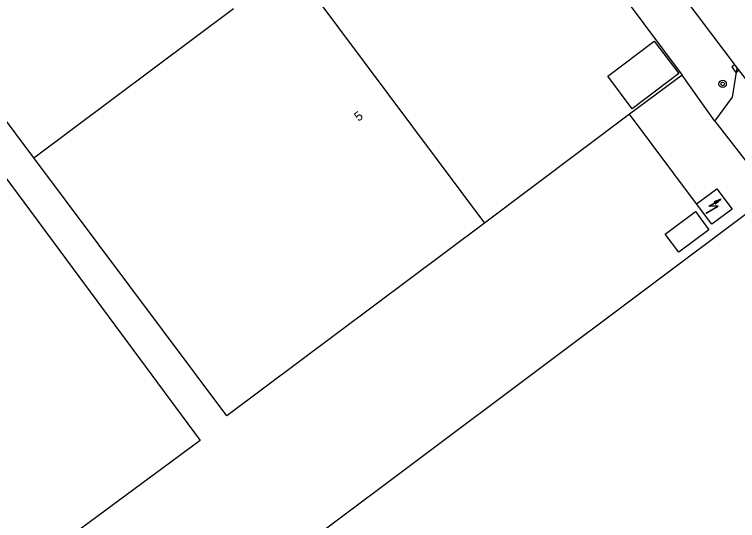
# Model space of a CAD drawing. Extents: x 130998 to 133001, y 398999 to 403002.
# Drawn here: x 131638.1 to 131716.6, y 400245.1 to 400300.1 of the extents above; entities that cross this region are included whole.
import ezdxf

# ---------------------------------------------------------------- set-up
doc = ezdxf.new("R2010")
doc.units = 0
for name, color, linetype in [('gg-afsc-hekwerk', 7, 'Continuous'), ('gg-anno-huisnummerreeks BGT', 7, 'Continuous'), ('gg-bbg-bijgebouw', 7, 'Continuous'), ('gg-bbg-gedigitaliseerde bebouwing', 7, 'Continuous'), ('gg-bbg-hoofdgebouw', 7, 'Continuous'), ('gg-bbg-luifel en loopbrug', 7, 'Continuous'), ('gg-bbg-tussenscheiding', 7, 'Continuous'), ('gg-knt-verharding', 7, 'Continuous'), ('gg-knt-verharding nz', 7, 'Continuous'), ('gt-grn-groengrens', 7, 'Continuous'), ('gt-symb-boom', 7, 'Continuous'), ('gt-symb-kolk', 7, 'Continuous'), ('gt-symb-trafo symbool', 7, 'Continuous')]:
    doc.layers.add(name, color=color, linetype=linetype)

# ---------------------------------------------------------------- blocks, each defined once
blk = doc.blocks.new('gt0-HSP')
at = {"layer": 'gt-symb-trafo symbool'}
for points in [[(0.771, 0.746), (-0.529, -0.004), (0.471, -0.004), (-0.829, -0.754)], [(-0.217, -0.24), (-0.829, -0.754), (-0.077, -0.48)]]:
    blk.add_lwpolyline(points, dxfattribs=at)
blk = doc.blocks.new('gt0-BOOM')
at = {"layer": 'gt-symb-boom'}
for radius in [0.4, 0.2]:
    blk.add_circle((0, 0), radius, dxfattribs=at)
blk = doc.blocks.new('gt0-KOLK')
at = {"layer": 'gt-symb-kolk'}
blk.add_lwpolyline([(0, 0), (0.375, 0), (0.375, 0.4), (-0.375, 0.4), (-0.375, 0), (0, 0)], dxfattribs=at)

msp = doc.modelspace()

# ---------------------------------------------------------------- linework, layer by layer
at = {"layer": 'gg-afsc-hekwerk'}
for p, q in [((131699.847, 400307.861), (131710.562, 400293.491)), ((131710.562, 400293.491), (131704.87, 400289.247)), ((131704.87, 400289.247), (131689.118, 400277.419)), ((131712.14, 400279.5), (131704.87, 400289.247))]:
    msp.add_line(p, q, dxfattribs=at)
at = {"layer": 'gg-bbg-bijgebouw'}
msp.add_lwpolyline([(131712.14, 400279.5), (131714.34, 400281.15), (131716, 400278.93), (131713.8, 400277.28), (131712.14, 400279.5)], dxfattribs=at)
at = {"layer": 'gg-bbg-gedigitaliseerde bebouwing'}
msp.add_lwpolyline([(131628.44, 400294.03), (131658.225, 400253.81), (131605.404, 400214.799), (131587.938, 400238.778), (131588.205, 400240.774), (131586.221, 400243.444), (131584.221, 400243.779), (131573.46, 400258.26)], dxfattribs=at)
at = {"layer": 'gg-bbg-hoofdgebouw'}
for p, q in [((131668.155, 400305.454), (131689.118, 400277.419)), ((131640.147, 400284.488), (131628.49, 400300.06)), ((131640.386, 400220.665), (131720.31, 400280.55))]:
    msp.add_line(p, q, dxfattribs=at)
msp.add_lwpolyline([(131689.118, 400277.419), (131661.119, 400256.472), (131640.147, 400284.488)], dxfattribs=at)
at = {"layer": 'gg-bbg-luifel en loopbrug'}
for points in [[(131702.487, 400293.375), (131707.541, 400297.178), (131710.202, 400293.641), (131705.148, 400289.838), (131702.487, 400293.375)], [(131708.744, 400276.218), (131712.015, 400278.654), (131713.488, 400276.675), (131710.217, 400274.239), (131708.744, 400276.218)]]:
    msp.add_lwpolyline(points, dxfattribs=at)
at = {"layer": 'gg-bbg-tussenscheiding'}
msp.add_line((131640.147, 400284.488), (131661.84, 400300.727), dxfattribs=at)
at = {"layer": 'gg-knt-verharding'}
for p, q in [((131705.741, 400308.597), (131716.562, 400294.254)), ((131714.128, 400288.476), (131717.69, 400283.909))]:
    msp.add_line(p, q, dxfattribs=at)
msp.add_lwpolyline([(131714.128, 400288.476), (131716.029, 400291.091), (131716.562, 400294.254)], dxfattribs=at)
at = {"layer": 'gg-knt-verharding nz'}
msp.add_line((131716.562, 400294.254), (131723.929, 400284.436), dxfattribs=at)
at = {"layer": 'gt-grn-groengrens'}
msp.add_line((131714.128, 400288.476), (131710.562, 400293.491), dxfattribs=at)

# ---------------------------------------------------------------- block references
at = {"layer": 'gt-symb-boom'}
msp.add_blockref('gt0-BOOM', (131714.973, 400292.526), dxfattribs=at)
at = {"layer": 'gt-symb-kolk', "rotation": 126.9958977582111}
msp.add_blockref('gt0-KOLK', (131716.512, 400294.312), dxfattribs=at)
at = {"layer": 'gt-symb-trafo symbool', "rotation": 180}
for p in [(131713.936, 400279.244), (131713.965, 400279.248)]:
    msp.add_blockref('gt0-HSP', p, dxfattribs=at)

# ---------------------------------------------------------------- texts
at = {"layer": 'gg-anno-huisnummerreeks BGT'}
msp.add_text('5', height=1, rotation=36.8, dxfattribs=at).set_placement((131675.421, 400288.408))

doc.saveas('drawing.dxf')
